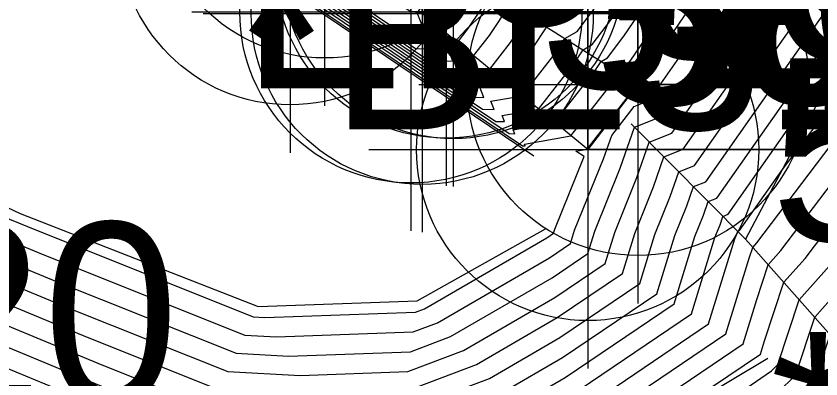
# Model space of a CAD drawing. Extents: x 2188792 to 2191981, y 386090 to 389710.
# Drawn here: x 2190413.97 to 2190425, y 387965.12 to 387970.1 of the extents above; entities that cross this region are included whole.
import ezdxf

# ---------------------------------------------------------------- set-up
doc = ezdxf.new("R2010")
doc.units = 0
for name, color, linetype in [('DTM Contours Major', 7, 'Continuous'), ('DTM Contours Minor', 7, 'Continuous'), ('Exist DTM Breakline Underwater Cogo Number', 7, 'Continuous'), ('Exist Structure Major Bridge WW', 7, 'Continuous'), ('Exist Structure Major Bridge WW Cogo Comment', 7, 'Continuous'), ('Exist Structure Major Bridge WW Cogo Elevation', 7, 'Continuous'), ('Exist Structure Major Bridge WW Cogo Point CELL', 7, 'Continuous'), ('Exist Structure Major Deck Tunnel Box Culvert Cogo Comment', 7, 'Continuous'), ('PH Exist DTM Breakline', 7, 'Continuous')]:
    doc.layers.add(name, color=color, linetype=linetype)

msp = doc.modelspace()

# ---------------------------------------------------------------- linework, layer by layer
at = {"layer": 'DTM Contours Major'}
for points in [[(2190394.895, 387987.543), (2190398.104, 387985.207), (2190402.417, 387982.033), (2190405.642, 387979.685), (2190409.942, 387976.52), (2190413.183, 387974.161), (2190413.599, 387973.883), (2190414.186, 387973.36), (2190415.978, 387972.12), (2190415.993, 387971.985), (2190419.448, 387969.656), (2190419.815, 387969.649), (2190419.717, 387969.907), (2190419.798, 387969.922), (2190419.878, 387970.024), (2190420.249, 387970.582), (2190420.623, 387970.798), (2190421.624, 387972.131), (2190422.26, 387973.064), (2190428.591, 387982.328), (2190428.994, 387982.895), (2190429.377, 387983.467), (2190432.563, 387990.358)], [(2190392.248, 387989.088), (2190398.271, 387984.703), (2190400.067, 387983.382), (2190406.077, 387979.007), (2190407.883, 387977.677), (2190413.88, 387973.312), (2190414.057, 387973.194), (2190414.305, 387972.972), (2190415.065, 387972.446), (2190415.071, 387972.389), (2190420.363, 387968.822), (2190420.523, 387968.819), (2190420.48, 387968.931), (2190420.908, 387969.007), (2190421.329, 387969.545), (2190421.494, 387969.793), (2190421.66, 387969.89), (2190422.106, 387970.483), (2190423.695, 387972.815), (2190427.996, 387979.108), (2190430.022, 387981.967), (2190431.951, 387984.845), (2190434.197, 387989.703)], [(2190396.638, 387979.449), (2190403.576, 387974.123), (2190403.833, 387973.921), (2190404.693, 387973.216), (2190410.955, 387968.391), (2190413.183, 387967.312), (2190414.332, 387966.835), (2190417.106, 387965.726), (2190417.542, 387965.703), (2190419.412, 387965.768), (2190419.748, 387965.895), (2190421.281, 387966.786), (2190421.572, 387966.983), (2190421.627, 387967.163), (2190422.024, 387968.144), (2190422.134, 387968.463), (2190422.442, 387968.859), (2190422.646, 387968.941), (2190423.128, 387969.627), (2190425.13, 387972.566), (2190427.401, 387975.889), (2190431.051, 387981.039), (2190434.525, 387986.224), (2190435.831, 387989.048)], [(2190399.201, 387973.958), (2190402.143, 387971.646), (2190407.152, 387967.541), (2190408.785, 387966.273), (2190409.694, 387965.786), (2190415.243, 387963.502), (2190416.18, 387963.201), (2190418.941, 387963.06), (2190419.103, 387963.036), (2190420.135, 387963.458), (2190421.534, 387963.988), (2190421.642, 387964.05), (2190423.936, 387965.603), (2190424.124, 387966.212), (2190424.28, 387966.689), (2190424.454, 387966.883), (2190427.198, 387970.507), (2190428.262, 387971.705), (2190428.927, 387972.563), (2190433.143, 387978.666), (2190433.803, 387979.805), (2190438.483, 387986.811), (2190438.908, 387987.312), (2190439.517, 387988.718)], [(2190395.94, 387978.224), (2190401.389, 387974.04), (2190402.988, 387972.783), (2190408.345, 387968.394), (2190409.788, 387967.283), (2190410.301, 387967.034), (2190415.355, 387964.94), (2190416.523, 387964.473), (2190418.349, 387964.377), (2190419.233, 387964.408), (2190420.641, 387964.941), (2190421.461, 387965.418), (2190422.754, 387966.293), (2190422.999, 387967.091), (2190423.164, 387967.497), (2190423.255, 387967.761), (2190423.422, 387967.827), (2190426.352, 387972.006), (2190426.564, 387972.317), (2190426.805, 387972.669), (2190432.079, 387980.111), (2190437.099, 387987.603)]]:
    msp.add_lwpolyline(points, dxfattribs=at)
at = {"layer": 'DTM Contours Minor'}
for points in [[(2190394.365, 387987.852), (2190398.138, 387985.107), (2190401.947, 387982.303), (2190405.729, 387979.55), (2190409.531, 387976.752), (2190413.322, 387973.992), (2190413.691, 387973.746), (2190414.21, 387973.282), (2190415.795, 387972.185), (2190415.809, 387972.066), (2190419.631, 387969.489), (2190419.957, 387969.483), (2190419.87, 387969.712), (2190420.02, 387969.739), (2190420.168, 387969.928), (2190420.498, 387970.424), (2190420.83, 387970.617), (2190421.721, 387971.801), (2190422.547, 387973.014), (2190428.472, 387981.684), (2190429.199, 387982.71), (2190429.891, 387983.742), (2190432.89, 387990.227)], [(2190393.836, 387988.161), (2190398.171, 387985.006), (2190401.477, 387982.572), (2190405.816, 387979.414), (2190409.119, 387976.983), (2190413.462, 387973.822), (2190413.782, 387973.608), (2190414.234, 387973.205), (2190415.613, 387972.25), (2190415.624, 387972.147), (2190419.814, 387969.322), (2190420.098, 387969.317), (2190420.022, 387969.517), (2190420.242, 387969.556), (2190420.458, 387969.832), (2190420.747, 387970.267), (2190421.038, 387970.435), (2190421.817, 387971.472), (2190422.834, 387972.965), (2190428.353, 387981.04), (2190429.405, 387982.524), (2190430.406, 387984.018), (2190433.216, 387990.096)], [(2190390.659, 387990.014), (2190398.372, 387984.4), (2190398.657, 387984.191), (2190406.338, 387978.599), (2190406.648, 387978.371), (2190414.299, 387972.802), (2190414.331, 387972.78), (2190414.377, 387972.739), (2190414.517, 387972.642), (2190414.518, 387972.632), (2190420.912, 387968.321), (2190420.948, 387968.32), (2190420.938, 387968.345), (2190421.574, 387968.459), (2190422.199, 387969.257), (2190422.241, 387969.32), (2190422.283, 387969.344), (2190422.396, 387969.495), (2190424.556, 387972.666), (2190427.639, 387977.176), (2190430.639, 387981.41), (2190433.495, 387985.673), (2190435.177, 387989.31)], [(2190393.307, 387988.47), (2190398.205, 387984.905), (2190401.007, 387982.842), (2190405.903, 387979.278), (2190408.707, 387977.214), (2190413.601, 387973.652), (2190413.874, 387973.47), (2190414.258, 387973.127), (2190415.43, 387972.316), (2190415.44, 387972.228), (2190419.997, 387969.155), (2190420.24, 387969.151), (2190420.175, 387969.322), (2190420.464, 387969.373), (2190420.748, 387969.736), (2190420.996, 387970.109), (2190421.245, 387970.253), (2190421.913, 387971.142), (2190423.121, 387972.915), (2190428.234, 387980.396), (2190429.611, 387982.338), (2190430.921, 387984.294), (2190433.543, 387989.965)], [(2190392.777, 387988.779), (2190398.238, 387984.804), (2190400.537, 387983.112), (2190405.99, 387979.142), (2190408.295, 387977.446), (2190413.741, 387973.482), (2190413.965, 387973.332), (2190414.282, 387973.05), (2190415.247, 387972.381), (2190415.256, 387972.309), (2190420.18, 387968.988), (2190420.381, 387968.985), (2190420.327, 387969.126), (2190420.686, 387969.19), (2190421.038, 387969.64), (2190421.245, 387969.951), (2190421.453, 387970.071), (2190422.01, 387970.813), (2190423.408, 387972.865), (2190428.115, 387979.752), (2190429.816, 387982.153), (2190431.436, 387984.57), (2190433.87, 387989.834)], [(2190391.189, 387989.705), (2190398.338, 387984.501), (2190399.127, 387983.921), (2190406.251, 387978.735), (2190407.06, 387978.14), (2190414.159, 387972.972), (2190414.24, 387972.918), (2190414.353, 387972.817), (2190414.7, 387972.577), (2190414.703, 387972.551), (2190420.729, 387968.488), (2190420.806, 387968.486), (2190420.785, 387968.54), (2190421.352, 387968.642), (2190421.909, 387969.353), (2190421.992, 387969.478), (2190422.075, 387969.526), (2190422.299, 387969.824), (2190424.269, 387972.716), (2190427.758, 387977.82), (2190430.433, 387981.596), (2190432.98, 387985.397), (2190434.85, 387989.441)], [(2190391.718, 387989.396), (2190398.305, 387984.602), (2190399.597, 387983.651), (2190406.164, 387978.871), (2190407.472, 387977.908), (2190414.02, 387973.142), (2190414.148, 387973.056), (2190414.329, 387972.894), (2190414.882, 387972.512), (2190414.887, 387972.47), (2190420.546, 387968.655), (2190420.664, 387968.653), (2190420.633, 387968.736), (2190421.13, 387968.825), (2190421.619, 387969.449), (2190421.743, 387969.635), (2190421.868, 387969.708), (2190422.203, 387970.154), (2190423.982, 387972.765), (2190427.877, 387978.464), (2190430.228, 387981.781), (2190432.466, 387985.121), (2190434.523, 387989.572)], [(2190398.071, 387985.308), (2190402.887, 387981.763), (2190405.555, 387979.821), (2190410.354, 387976.289), (2190413.044, 387974.331), (2190413.508, 387974.021), (2190414.162, 387973.438), (2190416.16, 387972.054), (2190416.177, 387971.905), (2190419.265, 387969.823), (2190419.673, 387969.816), (2190419.564, 387970.103), (2190419.576, 387970.105), (2190419.588, 387970.12), (2190420, 387970.74), (2190420.415, 387970.98), (2190421.528, 387972.46), (2190421.973, 387973.114), (2190428.711, 387982.972), (2190428.788, 387983.081), (2190428.862, 387983.191), (2190429.662, 387984.921), (2190430.997, 387989.581)], [(2190409.841, 387965.121), (2190413.991, 387963.412), (2190416.299, 387962.671), (2190418.436, 387962.562), (2190419.222, 387962.446), (2190421.435, 387963.35), (2190421.712, 387963.412), (2190421.924, 387963.57), (2190422.023, 387963.647), (2190424.323, 387965.237), (2190424.413, 387965.321), (2190424.705, 387966.209), (2190425.114, 387966.67), (2190427.409, 387969.699), (2190428.955, 387971.44), (2190429.921, 387972.688), (2190433.576, 387977.979), (2190434.641, 387979.815), (2190438.733, 387985.942), (2190439.437, 387986.77), (2190440.445, 387989.097)], [(2190413.759, 387967.367), (2190414.128, 387967.214), (2190417.223, 387965.976), (2190417.381, 387965.968), (2190419.448, 387966.04), (2190419.569, 387966.085), (2190421.245, 387967.06), (2190421.335, 387967.121), (2190421.353, 387967.177), (2190421.755, 387968.173), (2190421.643, 387968.248), (2190421.796, 387968.276), (2190422.489, 387969.161), (2190422.49, 387969.162), (2190422.49, 387969.163), (2190422.492, 387969.165), (2190424.843, 387972.616), (2190427.52, 387976.532), (2190430.845, 387981.224), (2190434.01, 387985.948), (2190435.504, 387989.179)], [(2190396.499, 387979.204), (2190403.139, 387974.106), (2190403.664, 387973.693), (2190405.424, 387972.252), (2190410.721, 387968.169), (2190412.606, 387967.256), (2190414.537, 387966.456), (2190416.99, 387965.475), (2190417.704, 387965.438), (2190419.376, 387965.496), (2190419.927, 387965.704), (2190421.317, 387966.512), (2190421.808, 387966.845), (2190421.902, 387967.148), (2190422.252, 387968.015), (2190422.446, 387968.576), (2190422.801, 387968.718), (2190423.773, 387970.103), (2190425.417, 387972.516), (2190427.281, 387975.245), (2190431.256, 387980.853), (2190435.04, 387986.5), (2190436.157, 387988.917)], [(2190409.767, 387965.454), (2190414.617, 387963.457), (2190416.239, 387962.936), (2190418.688, 387962.811), (2190419.163, 387962.741), (2190421.623, 387963.746), (2190421.677, 387963.758), (2190421.719, 387963.79), (2190421.739, 387963.805), (2190422.622, 387964.415), (2190424.173, 387965.464), (2190424.229, 387965.647), (2190424.493, 387966.449), (2190424.784, 387966.777), (2190427.303, 387970.103), (2190428.609, 387971.573), (2190429.424, 387972.625), (2190433.36, 387978.322), (2190434.222, 387979.81), (2190438.608, 387986.377), (2190439.172, 387987.041), (2190439.981, 387988.908)], [(2190396.359, 387978.959), (2190402.701, 387974.09), (2190403.495, 387973.466), (2190406.154, 387971.287), (2190410.488, 387967.948), (2190412.03, 387967.201), (2190414.741, 387966.077), (2190416.873, 387965.225), (2190417.865, 387965.173), (2190419.34, 387965.224), (2190420.105, 387965.513), (2190421.353, 387966.239), (2190422.045, 387966.707), (2190422.176, 387967.134), (2190422.48, 387967.885), (2190422.648, 387968.372), (2190422.957, 387968.495), (2190424.418, 387970.579), (2190425.704, 387972.467), (2190427.162, 387974.601), (2190431.462, 387980.668), (2190435.555, 387986.775), (2190436.484, 387988.786)], [(2190396.219, 387978.714), (2190402.264, 387974.073), (2190403.326, 387973.238), (2190406.884, 387970.323), (2190410.255, 387967.726), (2190411.454, 387967.145), (2190414.946, 387965.698), (2190416.756, 387964.974), (2190418.026, 387964.908), (2190419.305, 387964.952), (2190420.284, 387965.323), (2190421.389, 387965.965), (2190422.281, 387966.569), (2190422.451, 387967.119), (2190422.708, 387967.756), (2190422.85, 387968.168), (2190423.112, 387968.273), (2190425.063, 387971.054), (2190425.991, 387972.417), (2190427.043, 387973.957), (2190431.668, 387980.482), (2190436.069, 387987.051), (2190436.811, 387988.655)], [(2190396.079, 387978.469), (2190401.826, 387974.057), (2190403.157, 387973.011), (2190407.615, 387969.359), (2190410.021, 387967.504), (2190410.877, 387967.09), (2190415.15, 387965.319), (2190416.639, 387964.724), (2190418.188, 387964.643), (2190419.269, 387964.68), (2190420.462, 387965.132), (2190421.425, 387965.692), (2190422.518, 387966.431), (2190422.725, 387967.105), (2190422.936, 387967.627), (2190423.053, 387967.964), (2190423.267, 387968.05), (2190425.708, 387971.53), (2190426.277, 387972.367), (2190426.924, 387973.313), (2190431.873, 387980.296), (2190436.584, 387987.327), (2190437.138, 387988.524)], [(2190413.416, 387974.159), (2190414.138, 387973.515), (2190416.343, 387971.989), (2190416.362, 387971.824), (2190419.082, 387969.99), (2190419.532, 387969.982), (2190419.47, 387970.145), (2190419.698, 387970.445), (2190419.916, 387970.767), (2190420.167, 387971.019), (2190420.234, 387971.165), (2190420.464, 387971.503), (2190421.431, 387972.79), (2190421.686, 387973.164), (2190426.042, 387979.536), (2190427.626, 387982.276), (2190427.573, 387982.427), (2190427.488, 387982.576), (2190427.423, 387983.079), (2190428.966, 387988.462)], [(2190411.006, 387966.153), (2190415.764, 387964.182), (2190416.289, 387963.972), (2190418.672, 387963.847), (2190419.161, 387963.864), (2190420.998, 387964.56), (2190421.533, 387964.871), (2190423.227, 387966.017), (2190423.548, 387967.062), (2190423.62, 387967.238), (2190423.659, 387967.353), (2190423.732, 387967.382), (2190425.413, 387969.778), (2190426.883, 387971.719), (2190427.222, 387972.102), (2190427.435, 387972.376), (2190432.493, 387979.698), (2190432.546, 387979.79), (2190438.107, 387988.114)], [(2190395.8, 387977.979), (2190400.951, 387974.024), (2190402.819, 387972.556), (2190409.075, 387967.43), (2190409.554, 387967.061), (2190409.725, 387966.978), (2190415.559, 387964.561), (2190416.406, 387964.223), (2190418.511, 387964.112), (2190419.197, 387964.136), (2190420.82, 387964.75), (2190421.497, 387965.144), (2190422.991, 387966.155), (2190423.274, 387967.076), (2190423.392, 387967.368), (2190423.457, 387967.557), (2190423.577, 387967.604), (2190426.352, 387971.561), (2190426.777, 387972.123), (2190426.876, 387972.234), (2190426.937, 387972.313), (2190428.765, 387974.959), (2190432.285, 387979.925), (2190437.614, 387987.878)], [(2190400.076, 387973.991), (2190402.481, 387972.101), (2190408.457, 387967.204), (2190409.158, 387966.66), (2190409.548, 387966.451), (2190414.122, 387964.568), (2190415.969, 387963.803), (2190416.172, 387963.722), (2190418.834, 387963.582), (2190419.125, 387963.592), (2190421.177, 387964.369), (2190421.569, 387964.597), (2190423.463, 387965.879), (2190423.823, 387967.047), (2190423.848, 387967.109), (2190423.862, 387967.149), (2190423.887, 387967.159), (2190424.474, 387967.996), (2190426.988, 387971.315), (2190427.569, 387971.969), (2190427.932, 387972.438), (2190432.71, 387979.354), (2190432.965, 387979.795), (2190438.232, 387987.68)], [(2190399.639, 387973.974), (2190402.312, 387971.873), (2190407.805, 387967.373), (2190408.971, 387966.467), (2190409.621, 387966.119), (2190415.869, 387963.546), (2190416.12, 387963.466), (2190417.387, 387963.401), (2190418.995, 387963.317), (2190419.089, 387963.32), (2190421.356, 387964.178), (2190421.606, 387964.324), (2190423.7, 387965.741), (2190424.019, 387966.778), (2190424.068, 387966.928), (2190424.123, 387966.99), (2190427.093, 387970.911), (2190427.915, 387971.837), (2190428.429, 387972.5), (2190432.926, 387979.01), (2190433.384, 387979.8), (2190438.357, 387987.245), (2190438.643, 387987.582)], [(2190397.888, 387973.909), (2190401.636, 387970.963), (2190405.195, 387968.047), (2190408.225, 387965.693), (2190409.914, 387964.789), (2190413.365, 387963.368), (2190416.359, 387962.406), (2190418.184, 387962.313), (2190419.281, 387962.151), (2190421.248, 387962.954), (2190421.747, 387963.065), (2190422.129, 387963.35), (2190422.307, 387963.489), (2190424.409, 387964.942), (2190424.655, 387965.173), (2190424.917, 387965.969), (2190425.445, 387966.563), (2190427.514, 387969.295), (2190429.302, 387971.308), (2190430.419, 387972.75), (2190433.793, 387977.635), (2190435.06, 387979.821), (2190438.859, 387985.508), (2190439.701, 387986.5)], [(2190397.451, 387973.892), (2190401.467, 387970.736), (2190404.543, 387968.216), (2190408.039, 387965.5), (2190409.987, 387964.456), (2190412.738, 387963.323), (2190416.418, 387962.141), (2190417.932, 387962.064), (2190419.341, 387961.856), (2190421.061, 387962.558), (2190421.782, 387962.718), (2190422.334, 387963.13), (2190422.591, 387963.331), (2190424.495, 387964.647), (2190424.897, 387965.025), (2190425.129, 387965.729), (2190425.775, 387966.456), (2190427.619, 387968.891), (2190429.648, 387971.176), (2190430.916, 387972.813), (2190434.01, 387977.291), (2190435.479, 387979.826), (2190438.984, 387985.074), (2190439.966, 387986.229)]]:
    msp.add_lwpolyline(points, dxfattribs=at)
at = {"layer": 'Exist Structure Major Bridge WW'}
msp.add_lwpolyline([(2190421.806, 387968.268), (2190419.538, 387970.136), (2190419.383, 387970.156), (2190417.727, 387971.226), (2190418.2, 387971.869), (2190419.867, 387970.77), (2190419.963, 387970.763), (2190422.494, 387969.16), (2190421.806, 387968.268)], dxfattribs=at)
at = {"layer": 'Exist Structure Major Bridge WW Cogo Point CELL'}
for points in [[(2190415.2, 387971.869), (2190421.2, 387971.869), (2190418.2, 387971.869), (2190418.2, 387974.869), (2190418.2, 387968.869)], [(2190414.727, 387971.226), (2190420.727, 387971.226), (2190417.727, 387971.226), (2190417.727, 387974.226), (2190417.727, 387968.226)], [(2190416.867, 387970.77), (2190422.867, 387970.77), (2190419.867, 387970.77), (2190419.867, 387973.77), (2190419.867, 387967.77)], [(2190416.963, 387970.763), (2190422.963, 387970.763), (2190419.963, 387970.763), (2190419.963, 387973.763), (2190419.963, 387967.763)], [(2190416.383, 387970.156), (2190422.383, 387970.156), (2190419.383, 387970.156), (2190419.383, 387973.156), (2190419.383, 387967.156)], [(2190416.538, 387970.136), (2190422.538, 387970.136), (2190419.538, 387970.136), (2190419.538, 387973.136), (2190419.538, 387967.136)], [(2190419.494, 387969.16), (2190425.494, 387969.16), (2190422.494, 387969.16), (2190422.494, 387972.16), (2190422.494, 387966.16)], [(2190418.806, 387968.268), (2190424.806, 387968.268), (2190421.806, 387968.268), (2190421.806, 387971.268), (2190421.806, 387965.268)]]:
    msp.add_lwpolyline(points, dxfattribs=at)
for centre in [(2190418.2, 387971.869), (2190417.727, 387971.226), (2190419.867, 387970.77), (2190419.963, 387970.763), (2190419.383, 387970.156), (2190419.538, 387970.136), (2190422.494, 387969.16), (2190421.806, 387968.268)]:
    msp.add_circle(centre, 2.344, dxfattribs=at)
at = {"layer": 'PH Exist DTM Breakline'}
for points in [[(2190491.077, 388061.747), (2190486.561, 388055.629), (2190482.044, 388049.511), (2190477.527, 388043.392), (2190471.777, 388035.931), (2190466.027, 388028.47), (2190460.276, 388021.008), (2190454.472, 388013.59), (2190448.668, 388006.172), (2190443.47, 387998.459), (2190438.099, 387988.139), (2190432.436, 387979.788), (2190426.734, 387972.288), (2190423.97, 387967.04)], [(2190421.067, 387968.18), (2190414.393, 387972.687), (2190411.277, 387968.696), (2190414.031, 387967.393), (2190417.289, 387966.118), (2190419.468, 387966.193), (2190421.228, 387967.184)], [(2190422.401, 387968.622), (2190423.97, 387967.04), (2190426.758, 387963.887)], [(2190424.274, 387965.405), (2190421.669, 387963.844), (2190419.072, 387963.19), (2190416.098, 387963.563), (2190409.438, 387966.951), (2190407.399, 387964.837)]]:
    msp.add_lwpolyline(points, dxfattribs=at)

# ---------------------------------------------------------------- texts
at = {"layer": 'Exist DTM Breakline Underwater Cogo Number'}
msp.add_text('LC620', height=2.5, dxfattribs=at).set_placement((2190406.352, 387964.769))
at = {"layer": 'Exist Structure Major Bridge WW Cogo Comment'}
msp.add_text('*BL3119', height=2.5, dxfattribs=at).set_placement((2190424.306, 387963.268))
at = {"layer": 'Exist Structure Major Bridge WW Cogo Elevation'}
for s, p in [('57.88', (2190420.227, 387969.976)), ('56.58', (2190422.367, 387969.52)), ('56.23', (2190422.463, 387969.513)), ('56.61', (2190421.883, 387968.906)), ('56.23', (2190422.038, 387968.886)), ('54.19', (2190424.306, 387967.018))]:
    msp.add_text(s, height=2.5, dxfattribs=at).set_placement(p)
at = {"layer": 'Exist Structure Major Deck Tunnel Box Culvert Cogo Comment'}
for s, p in [('*EL3101 SEAT', (2190415.755, 387969.11)), ('*BL3101 SEAT', (2190416.964, 387968.545))]:
    msp.add_text(s, height=2.5, dxfattribs=at).set_placement(p)

doc.saveas('drawing.dxf')
